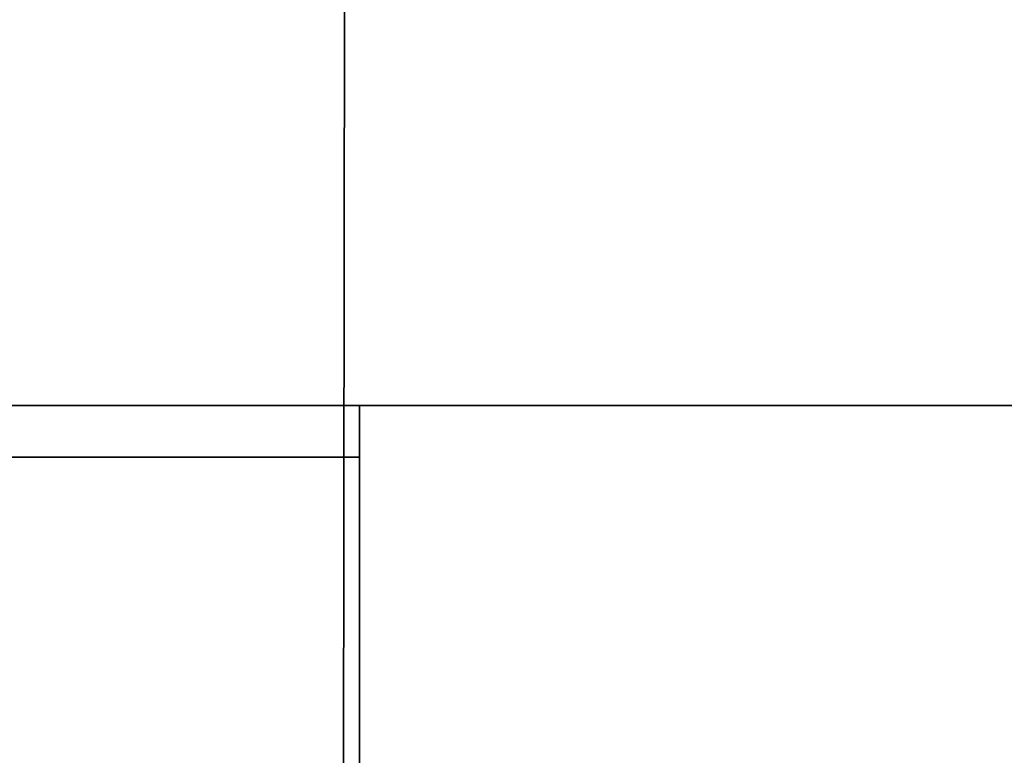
# Model space of a CAD drawing. Extents: x 413.3 to 457.5, y 5047.8 to 5050.
# Tile 365 of 656: x 435.406 to 435.588, y 5047.961 to 5048.096. Entities that reach past the tile are written whole.
import ezdxf

# ---------------------------------------------------------------- set-up
doc = ezdxf.new("R2010")
doc.units = 0
doc.header["$LTSCALE"] = 150
doc.header["$MEASUREMENT"] = 0
doc.layers.add('3DFACE_SHAPE', color=7, linetype='CONTINUOUS')

msp = doc.modelspace()

# ---------------------------------------------------------------- linework, layer by layer
at = {"layer": '3DFACE_SHAPE', "color": 13}
for points, invisible_edges in [([(435.46869, 5050.02487), (435.26869, 5050.02515), (435.26554, 5047.82515)], 12), ([(435.26554, 5047.82515, -0.2), (435.26869, 5050.02515, -0.2), (435.46554, 5047.82487, -0.2)], 2), ([(435.46554, 5047.82487), (435.46869, 5050.02487), (435.26554, 5047.82515)], 2), ([(435.26869, 5050.02515, -0.2), (435.46869, 5050.02487, -0.2), (435.46554, 5047.82487, -0.2)], 12), ([(435.36869, 5047.825, -0.0095), (435.37184, 5050.025, -0.0095), (435.46554, 5047.82487, -0.0095)], 2), ([(435.46869, 5050.02487, -0.1905), (435.37184, 5050.025, -0.1905), (435.36869, 5047.825, -0.1905)], 12), ([(435.46554, 5047.82487, -0.1905), (435.46869, 5050.02487, -0.1905), (435.36869, 5047.825, -0.1905)], 2), ([(435.37184, 5050.025, -0.0095), (435.46869, 5050.02487, -0.0095), (435.46554, 5047.82487, -0.0095)], 12), ([(435.46554, 5047.82487, -0.0095), (435.46869, 5050.02487, -0.0095), (435.46554, 5047.82487)], 2), ([(435.46869, 5050.02487, -0.0095), (435.46869, 5050.02487), (435.46554, 5047.82487)], 12), ([(435.46554, 5047.82487, -0.2), (435.46869, 5050.02487, -0.2), (435.46554, 5047.82487, -0.1905)], 2), ([(435.46869, 5050.02487, -0.2), (435.46869, 5050.02487, -0.1905), (435.46554, 5047.82487, -0.1905)], 12), ([(435.26869, 5048.02501, -1), (435.46869, 5048.02501, -1), (435.36554, 5048.01551, -1)], 14), ([(435.26869, 5048.02501, -0.2), (435.37184, 5048.01551, -0.2), (435.46869, 5048.02501, -0.2)], 3), ([(435.26869, 5048.02501, -1), (435.26869, 5048.02501, -0.2), (435.46869, 5048.02501, -1)], 2), ([(435.26869, 5048.02501, -0.2), (435.46869, 5048.02501, -0.2), (435.46869, 5048.02501, -1)], 12), ([(435.36554, 5048.01551, -1), (435.46869, 5048.02501, -1), (435.37184, 5048.01551, -1)], 15), ([(435.46869, 5048.02501, -1), (435.46869, 5048.01551, -1), (435.37184, 5048.01551, -1)], 12), ([(435.37184, 5048.01551, -0.2), (435.46869, 5048.01551, -0.2), (435.46869, 5048.02501, -0.2)], 12), ([(437.26869, 5047.92816, -0.0095), (435.46869, 5047.92816, -0.0095), (437.26869, 5048.02501, -0.0095)], 2), ([(435.46869, 5047.92816, -0.0095), (435.46869, 5048.02501, -0.0095), (437.26869, 5048.02501, -0.0095)], 12), ([(437.26869, 5048.02501), (435.46869, 5048.02501), (437.26869, 5047.82501)], 2), ([(435.46869, 5048.02501), (435.46869, 5047.82501), (437.26869, 5047.82501)], 12), ([(437.26869, 5048.02501, -0.0095), (435.46869, 5048.02501, -0.0095), (437.26869, 5048.02501)], 2), ([(435.46869, 5048.02501, -0.0095), (435.46869, 5048.02501), (437.26869, 5048.02501)], 12), ([(435.46869, 5047.82501, -0.2), (435.46869, 5047.92816, -0.1905), (435.46869, 5048.02501, -0.2)], 3), ([(435.46869, 5047.92816, -0.1905), (435.46869, 5048.02501, -0.1905), (435.46869, 5048.02501, -0.2)], 12), ([(435.46869, 5047.92816, -0.1905), (437.26869, 5047.92816, -0.1905), (435.46869, 5048.02501, -0.1905)], 2), ([(437.26869, 5047.92816, -0.1905), (437.26869, 5048.02501, -0.1905), (435.46869, 5048.02501, -0.1905)], 12), ([(435.46869, 5048.02501, -0.2), (437.26869, 5048.02501, -0.2), (435.46869, 5047.82501, -0.2)], 2), ([(437.26869, 5048.02501, -0.2), (437.26869, 5047.82501, -0.2), (435.46869, 5047.82501, -0.2)], 12), ([(435.46869, 5048.02501, -0.1905), (437.26869, 5048.02501, -0.1905), (435.46869, 5048.02501, -0.2)], 2), ([(437.26869, 5048.02501, -0.1905), (437.26869, 5048.02501, -0.2), (435.46869, 5048.02501, -0.2)], 12), ([(435.46869, 5048.02501, -0.0095), (435.46869, 5047.92816, -0.0095), (435.46869, 5048.02501)], 2), ([(435.46869, 5047.92816, -0.0095), (435.46869, 5047.92186, -0.0095), (435.46869, 5048.02501)], 14), ([(435.46869, 5048.02501), (435.46869, 5047.92186, -0.0095), (435.46869, 5047.82501)], 3), ([(435.46869, 5048.02501, -1), (435.46869, 5048.02501, -0.2), (435.46869, 5048.01551, -1)], 2), ([(435.46869, 5048.02501, -0.2), (435.46869, 5048.01551, -0.2), (435.46869, 5048.01551, -1)], 12), ([(435.46869, 5048.01551, -1), (435.46869, 5048.01551, -0.2), (435.37184, 5048.01551, -1)], 2), ([(435.46869, 5048.01551, -0.2), (435.37184, 5048.01551, -0.2), (435.37184, 5048.01551, -1)], 12)]:
    msp.add_3dface(points, dxfattribs=dict(at, invisible_edges=invisible_edges))

doc.saveas('drawing.dxf')
